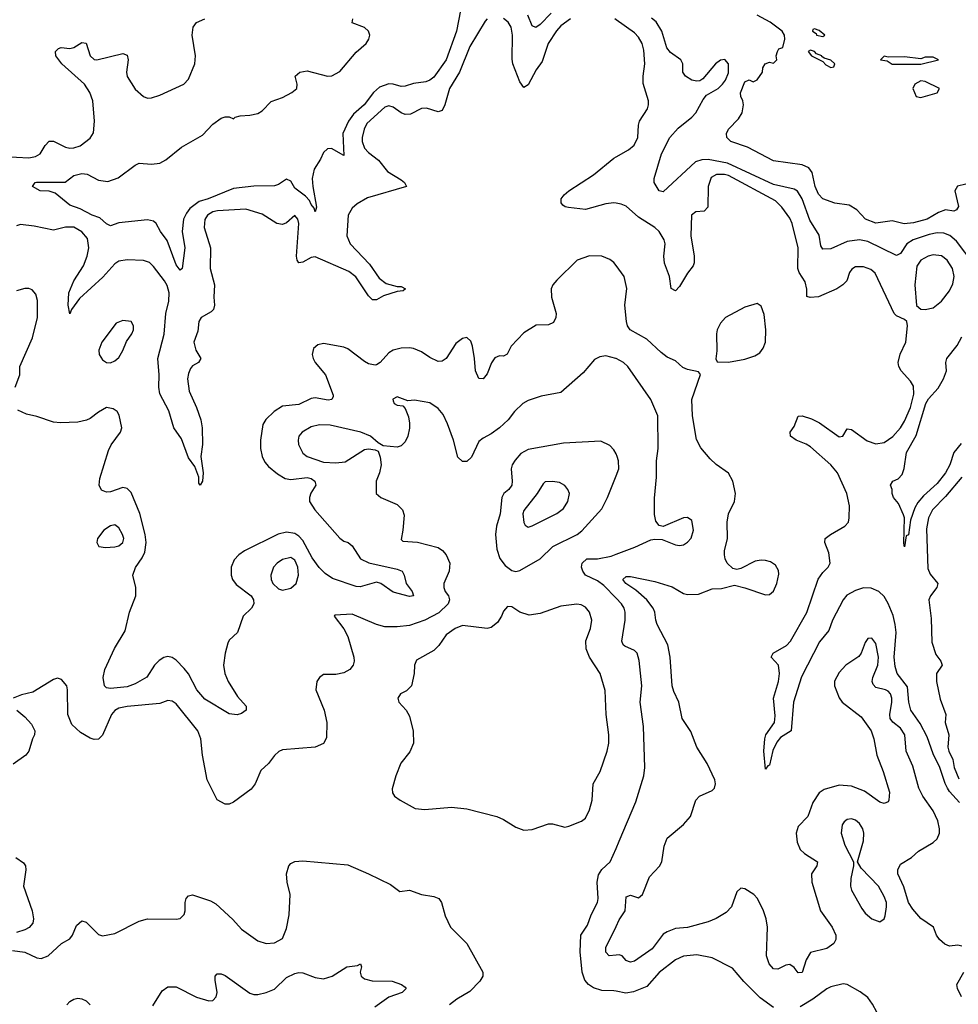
# Model space of a CAD drawing. Header units: inches. Extents: x 1384664 to 1536621, y 460766 to 646467.
# Tile 474 of 488: x 1467086 to 1471673, y 621413 to 626226. Entities that reach past the tile are written whole.
import ezdxf

# ---------------------------------------------------------------- set-up
doc = ezdxf.new("R2010")
doc.units = ezdxf.units.IN
doc.header["$MEASUREMENT"] = 0
doc.layers.add('B4662', color=7, linetype='Continuous')
doc.layers.add('B4672', color=7, linetype='Continuous')

msp = doc.modelspace()

# ---------------------------------------------------------------- linework, layer by layer
at = {"layer": 'B4662', "color": 5}
for points, elevation in [([(1469239.4, 626270), (1469220.8, 626170), (1469170.1, 626029.9), (1469110, 625945.7), (1469090, 625929.8), (1469070, 625921.7), (1469010, 625913.7), (1468970, 625900.7), (1468950, 625899.9), (1468911.2, 625911.2), (1468890, 625912.5), (1468844.3, 625895.7), (1468814.7, 625870), (1468768.5, 625810), (1468716.4, 625763.6), (1468692.9, 625730), (1468665.4, 625670), (1468670, 625562.7), (1468610, 625596.2), (1468590, 625594.4), (1468570, 625576.3), (1468556.1, 625543.9), (1468525, 625495), (1468515.1, 625450), (1468517.6, 625410), (1468535.8, 625310), (1468530, 625286), (1468524.5, 625304.5), (1468510, 625322.9), (1468502.4, 625342.4), (1468482.9, 625362.9), (1468430, 625402.3), (1468410, 625436.3), (1468390, 625446), (1468350, 625419.8), (1468330, 625413.3), (1468230, 625412.2), (1468130, 625400.3), (1468007.2, 625350), (1467963.4, 625336.6), (1467917.8, 625302.2), (1467900.2, 625279.8), (1467885.5, 625250), (1467880.1, 625190), (1467892.8, 625110), (1467879.3, 625010), (1467870, 625001.6), (1467850, 625027.8), (1467806.1, 625146.1), (1467774, 625190), (1467752.7, 625230), (1467740.2, 625240.2), (1467710, 625248.1), (1467570, 625232.7), (1467530, 625218.9), (1467510, 625227.8), (1467477.3, 625257.3), (1467439.7, 625270), (1467381.2, 625301.2), (1467330, 625318.7), (1467258.4, 625378.4), (1467230, 625387.1), (1467186, 625390), (1467148, 625410), (1467160.9, 625430), (1467167.7, 625432.3), (1467308.5, 625431.5), (1467350, 625464.4), (1467390, 625473.7), (1467414.8, 625470), (1467470, 625442), (1467515.6, 625435.6), (1467567.3, 625452.7), (1467650, 625514.8), (1467670, 625524), (1467730, 625519.3), (1467770, 625524.6), (1467799.3, 625540.7), (1467876.6, 625603.4), (1467978.6, 625661.4), (1468030, 625714.9), (1468070, 625743.8), (1468090, 625750.6), (1468110, 625750.8), (1468130, 625742), (1468138, 625750), (1468163.3, 625756.7), (1468210, 625758.7), (1468250, 625768), (1468270, 625781.1), (1468313.8, 625826.2), (1468370, 625846), (1468415.1, 625870), (1468439.7, 625890), (1468442, 625910), (1468431.3, 625950), (1468454.5, 625970), (1468490, 625975.3), (1468590, 625949.1), (1468611, 625951), (1468650, 625971.8), (1468730, 626067), (1468778.7, 626110), (1468791.2, 626130), (1468797, 626150), (1468790.4, 626170.4), (1468770, 626187.1), (1468709.6, 626210), (1468713.6, 626230)], 660), ([(1469682.5, 626257.5), (1469630, 626203), (1469608.2, 626188.2), (1469590, 626195.6), (1469568.1, 626248.1)], 660), ([(1467010, 625556.3), (1467130, 625550.8), (1467163.1, 625556.9), (1467186.2, 625570), (1467210, 625610.7), (1467230, 625632.4), (1467250, 625632), (1467310, 625602.3), (1467330, 625598), (1467350, 625599.3), (1467381.6, 625610), (1467430, 625646), (1467446.6, 625673.4), (1467451.4, 625730), (1467443.1, 625830), (1467428.2, 625870), (1467402.9, 625910), (1467291.1, 626010), (1467261.6, 626050), (1467260.9, 626070), (1467275.3, 626084.7), (1467288.7, 626090), (1467330, 626084.7), (1467350.6, 626089.4), (1467390, 626113.8), (1467410, 626110.3), (1467430.3, 626050), (1467450, 626031.5), (1467462, 626030), (1467590, 626060.9), (1467610, 626053), (1467615.8, 626030), (1467608.3, 625970), (1467610, 625948.4), (1467650, 625886), (1467690, 625850.3), (1467710, 625842.6), (1467730, 625844.2), (1467770, 625856.9), (1467887.3, 625910), (1467910, 625935.5), (1467941.8, 626010), (1467944.4, 626050), (1467929, 626151), (1467933.7, 626190), (1467950, 626212.9), (1467990.3, 626230.3)], 680), ([(1469370, 626230.8), (1469360.8, 626219.2), (1469284.7, 626095.3), (1469235.5, 625970), (1469186.6, 625890), (1469164, 625810), (1469150, 625782), (1469130, 625776.2), (1469073, 625793), (1469050, 625791.5), (1468995.6, 625764.4), (1468970, 625763), (1468950, 625770.5), (1468910, 625798), (1468890, 625804.9), (1468870, 625797.9), (1468782.2, 625717.8), (1468768.6, 625690), (1468759.3, 625650), (1468758.9, 625630), (1468770, 625597.6), (1468790, 625576.4), (1468839.7, 625539.7), (1468883.5, 625483.5), (1468950, 625443.6), (1468966.3, 625430), (1468976.4, 625410), (1468784.6, 625355.4), (1468734.2, 625325.8), (1468710, 625304.2), (1468690.2, 625270), (1468684, 625170), (1468700.4, 625130), (1468795.5, 625030), (1468842.1, 624962.1), (1468876.8, 624936.8), (1468930, 624921.1), (1468950, 624922), (1468971.4, 624910), (1468959.5, 624900.5), (1468930, 624897.2), (1468863.6, 624876.4), (1468830, 624857), (1468810, 624856.2), (1468790, 624876.5), (1468728.1, 624968.1), (1468694.5, 624994.5), (1468530, 625067), (1468510, 625064.1), (1468470, 625039.8), (1468450, 625036.9), (1468441.6, 625050), (1468438.3, 625070), (1468449.7, 625230), (1468444.7, 625250), (1468430, 625268.2), (1468390, 625232.4), (1468370, 625224.2), (1468342.9, 625230), (1468270, 625274.8), (1468190, 625299.8), (1468052.2, 625292.2), (1468030, 625286.5), (1468003.9, 625270), (1467990.1, 625249.9), (1467986.8, 625210), (1468017.9, 625110), (1468016.6, 625010), (1468037.8, 624930), (1468034.6, 624870), (1468037.7, 624830), (1468032, 624810), (1468021.9, 624798.1), (1467973.1, 624770), (1467960.2, 624750), (1467956.7, 624703.3), (1467936.6, 624650), (1467946.4, 624610), (1467970.2, 624570), (1467958.7, 624550), (1467930, 624534), (1467919.7, 624520.3), (1467910, 624497), (1467905.9, 624470), (1467914, 624410), (1467950.1, 624330), (1467970.8, 624270), (1467977.7, 624230), (1467978.9, 624150), (1467970.1, 624090), (1467982, 624010), (1467978.4, 623970), (1467968, 623950), (1467960.7, 623960.7), (1467960.7, 623990), (1467941.9, 624041.9), (1467910, 624083.9), (1467876.3, 624176.3), (1467839, 624230), (1467814.1, 624314.1), (1467770, 624396.3), (1467764.9, 624430), (1467767.6, 624490), (1467760.1, 624570), (1467791.7, 624688.3), (1467799.2, 624790), (1467813.8, 624850), (1467816.6, 624890), (1467806.5, 624926.5), (1467792.8, 624950), (1467739.4, 625019.4), (1467719.1, 625039.1), (1467690, 625049.2), (1467610, 625051.6), (1467570, 625045.3), (1467550, 625032.4), (1467492.6, 624967.4), (1467377.2, 624862.8), (1467339.1, 624810), (1467330, 624788), (1467322.4, 624830), (1467326.3, 624890), (1467349.6, 624950), (1467396.9, 625023.1), (1467415.8, 625070), (1467423.7, 625110), (1467416.3, 625156.3), (1467390, 625189), (1467350, 625211.8), (1467310, 625212.4), (1467250, 625197.8), (1467156.9, 625216.9), (1467090, 625225), (1467070, 625218.7)], 680), ([(1469777.5, 626230), (1469730, 626195.8), (1469708.2, 626171.8), (1469668.9, 626110), (1469638.5, 626021.5), (1469610, 625981), (1469570, 625907.8), (1469550, 625894.7), (1469530, 625922.6), (1469496.4, 626010), (1469492.7, 626032.7), (1469493.9, 626150), (1469487.3, 626190), (1469473.5, 626213.5), (1469450, 626231)], 680), ([(1470000, 626225.7), (1469994, 626230)], 680), ([(1470000, 625328.4), (1469990, 625329.8), (1469950, 625326.1), (1469850, 625297.5), (1469767.3, 625307.3), (1469750.9, 625310.9), (1469739.8, 625319.8), (1469731.3, 625330), (1469732.1, 625350), (1469745.8, 625370), (1469769.8, 625390), (1469890, 625466.7), (1469990, 625549.5), (1470000, 625555.2)], 680), ([(1470000, 625024.9), (1469990, 625038.8), (1469970, 625054.2), (1469930, 625070.6), (1469870, 625071.2), (1469810, 625050.5), (1469710, 624951.8), (1469691.1, 624930), (1469683.7, 624910), (1469685, 624870), (1469707.1, 624790), (1469705.3, 624770), (1469695, 624745), (1469670, 624734), (1469610, 624732.1), (1469550, 624694.8), (1469487.2, 624630), (1469468.6, 624591.4), (1469450, 624580.7), (1469430, 624582.4), (1469407.7, 624572.3), (1469391, 624549), (1469370, 624494.5), (1469350, 624469.6), (1469330, 624472.7), (1469312.6, 624510), (1469309, 624570), (1469297.7, 624630), (1469290, 624655.1), (1469270, 624672.8), (1469250, 624667.8), (1469216.7, 624643.3), (1469170, 624569.7), (1469150, 624556.4), (1469130, 624554.5), (1469090, 624574.8), (1469050, 624602.9), (1469010, 624618.9), (1468990, 624621.1), (1468950, 624619.8), (1468910, 624609.8), (1468890, 624597.1), (1468847.6, 624550), (1468830, 624538.1), (1468822.2, 624537.8), (1468790, 624544), (1468770, 624554.6), (1468690, 624616.5), (1468670, 624624.6), (1468570, 624643.5), (1468543.4, 624636.6), (1468522.2, 624617.8), (1468515.6, 624590), (1468519.6, 624570), (1468530.3, 624550), (1468579.7, 624490), (1468618, 624390), (1468616.9, 624383.1), (1468610.6, 624370), (1468593.4, 624366.6), (1468530, 624377), (1468510, 624374.4), (1468450, 624345.5), (1468370, 624336.2), (1468329.5, 624310.5), (1468288.2, 624271.8), (1468273.7, 624246.4), (1468263.2, 624170), (1468263, 624130), (1468270.2, 624090), (1468283.1, 624063.1), (1468301.2, 624041.2), (1468345.5, 624005.5), (1468382.9, 623982.9), (1468410, 623977.6), (1468490, 623987.8), (1468510, 623982.3), (1468528.1, 623970), (1468532.4, 623950), (1468508.1, 623911.9), (1468501.2, 623890), (1468502.5, 623870), (1468528.3, 623830), (1468650, 623691), (1468670, 623677.2), (1468690.4, 623670), (1468710, 623653.7), (1468751.4, 623590), (1468791.4, 623571.4), (1468930, 623540.1), (1468954.9, 623530), (1468964.7, 623510), (1468973.7, 623470), (1469003.6, 623430), (1469010.3, 623410), (1468990, 623405.5), (1468910, 623427.4), (1468850, 623469.2), (1468830, 623476.2), (1468750, 623452.7), (1468730, 623454.8), (1468613.7, 623493.7), (1468578.3, 623518.3), (1468548.3, 623548.3), (1468515.4, 623595.4), (1468470, 623679.7), (1468450, 623701.3), (1468430, 623713.6), (1468390, 623720.2), (1468348.3, 623711.7), (1468184.9, 623630), (1468156.9, 623610), (1468134.1, 623585.9), (1468119.6, 623550), (1468118.3, 623510), (1468124.9, 623490), (1468144.2, 623464.2), (1468216.5, 623410), (1468228.9, 623390), (1468230.3, 623370), (1468218, 623350), (1468178.4, 623310), (1468150.5, 623230), (1468110, 623192.3), (1468102.4, 623177.6), (1468090, 623129), (1468081.8, 623070), (1468087.7, 623030), (1468105, 622990), (1468150, 622917.3), (1468192.3, 622870), (1468193.1, 622850), (1468170, 622834.2), (1468148.4, 622828.4), (1468110, 622833), (1467990, 622903.7), (1467950.6, 622950), (1467910, 623028), (1467890, 623053.9), (1467850, 623094.9), (1467830, 623107.8), (1467810, 623113), (1467790, 623107.9), (1467766.5, 623093.5), (1467744.3, 623070), (1467707.5, 623012.5), (1467650, 622978.9), (1467610, 622965.4), (1467530, 622956.5), (1467510, 622959.7), (1467499.7, 622970), (1467492.9, 623010), (1467502, 623050), (1467548.5, 623151.5), (1467601.4, 623238.6), (1467622.7, 623330), (1467653.2, 623410), (1467653, 623450), (1467639.1, 623510), (1467651.9, 623548.1), (1467684.3, 623595.7), (1467696.3, 623623.7), (1467703.3, 623670), (1467698.3, 623710), (1467672, 623812), (1467630, 623915.1), (1467610, 623934.5), (1467590, 623939.1), (1467530, 623918.7), (1467510, 623916.8), (1467486, 623926), (1467473.9, 623950), (1467476.6, 623983.4), (1467519.7, 624120.3), (1467532.9, 624147.1), (1467578.9, 624210), (1467585.4, 624230), (1467572.4, 624292.4), (1467561.2, 624310), (1467542.9, 624322.9), (1467510, 624329.5), (1467470, 624307.3), (1467430, 624275.6), (1467411.7, 624268.3), (1467370, 624258.9), (1467284.8, 624255.2), (1467250, 624257.7), (1467170, 624286), (1467118, 624298), (1467076.6, 624316.6)], 720), ([(1467063.5, 624430), (1467086.3, 624490), (1467085.8, 624530), (1467147.5, 624670), (1467172.2, 624770), (1467173.3, 624853.3), (1467164.1, 624884.1), (1467146, 624906), (1467130, 624912.3), (1467110, 624912.2), (1467070, 624899.9)], 720), ([(1470000, 624569.8), (1469999.7, 624570), (1469950, 624582.9), (1469921.4, 624578.6), (1469894.5, 624565.5), (1469839.6, 624500.4), (1469730, 624403), (1469634.4, 624385.6), (1469570, 624364), (1469543.8, 624350), (1469503, 624310), (1469473, 624270), (1469430.4, 624230), (1469390, 624200.7), (1469350, 624180.5), (1469330, 624163.5), (1469293.2, 624086.8), (1469270, 624066.6), (1469250, 624066.6), (1469227.2, 624087.2), (1469205.6, 624170), (1469176.8, 624250), (1469155.3, 624295.3), (1469130, 624325.1), (1469090, 624352.8), (1469014.4, 624365.6), (1468982, 624362), (1468930, 624382.7), (1468908.6, 624371.4), (1468910, 624362), (1468916, 624350), (1468930, 624342), (1468958, 624338), (1468970, 624326), (1468985.3, 624285.3), (1468990, 624254), (1468990.3, 624229.8), (1468982, 624190), (1468970, 624162.7), (1468950, 624142.9), (1468930, 624136.2), (1468862.7, 624142.7), (1468837.5, 624157.5), (1468799.3, 624190), (1468752.7, 624210), (1468603.2, 624243.2), (1468550, 624244.7), (1468510, 624235.8), (1468466, 624210), (1468450.3, 624190), (1468445.8, 624170), (1468447.9, 624150), (1468470, 624107.4), (1468490.4, 624090), (1468570, 624062.1), (1468630, 624059.1), (1468675.8, 624064.2), (1468770, 624125.5), (1468790, 624128), (1468823.5, 624123.5), (1468836.8, 624116.8), (1468848, 624088), (1468852.4, 624050), (1468844.4, 624010), (1468828.4, 623970), (1468827.7, 623910), (1468850.4, 623890.4), (1468930, 623856.3), (1468956, 623830), (1468964, 623804), (1468958.7, 623730), (1468950, 623684.7), (1468957.3, 623677.3), (1469030, 623672.2), (1469130, 623645), (1469151.6, 623631.6), (1469170, 623610.3), (1469187.6, 623570), (1469184.5, 623530), (1469158.2, 623470), (1469157.8, 623450), (1469165.4, 623430), (1469181, 623410), (1469186.3, 623390), (1469179.4, 623370), (1469133.2, 623326.8), (1469066.3, 623290), (1468990, 623263.8), (1468930, 623257.6), (1468870, 623258.6), (1468828.9, 623268.9), (1468710, 623319.7), (1468625.8, 623314.2), (1468622.8, 623310), (1468670, 623248.2), (1468690, 623210.5), (1468719, 623110), (1468720.3, 623090), (1468714.9, 623070), (1468699.5, 623050), (1468670, 623032.3), (1468630, 623025.1), (1468570, 623024.5), (1468550.3, 623009.7), (1468538, 622990), (1468532.4, 622950), (1468573.8, 622850), (1468587.2, 622790), (1468585.4, 622714.6), (1468570, 622686.9), (1468530, 622669.8), (1468370, 622656.9), (1468351.4, 622648.6), (1468330.2, 622629.8), (1468301.6, 622590), (1468264.6, 622555.4), (1468236.1, 622490), (1468216.1, 622463.9), (1468130, 622400.5), (1468110, 622391.5), (1468090, 622391.5), (1468050, 622412.7), (1468002, 622510), (1467979.7, 622630), (1467970.7, 622710), (1467956.1, 622750), (1467850, 622882.3), (1467830, 622894.8), (1467810, 622897.2), (1467770, 622883.5), (1467610, 622868.4), (1467570, 622860.2), (1467550, 622849), (1467533.6, 622830), (1467490, 622728), (1467470, 622708.2), (1467450, 622707.1), (1467430, 622713.5), (1467382, 622742), (1467341, 622781), (1467320.8, 622830), (1467319.8, 622950), (1467315.6, 622970), (1467290, 623000.7), (1467270, 623006.6), (1467250, 623001.2), (1467150, 622939.3), (1467094.4, 622925.6), (1467054, 622910)], 740), ([(1470000, 624103), (1469990, 624123.5), (1469970, 624144), (1469925.6, 624165.6), (1469743.5, 624156.5), (1469570, 624125), (1469534.7, 624105.3), (1469506.8, 624073.2), (1469492.7, 624050), (1469487, 624030), (1469493, 623970), (1469490.2, 623950), (1469475.3, 623930), (1469450.9, 623909.1), (1469441.2, 623890), (1469433.2, 623810), (1469415.9, 623750), (1469410.1, 623709.9), (1469418, 623638), (1469432.2, 623592.2), (1469457.8, 623557.8), (1469490, 623534), (1469510, 623528), (1469530, 623533.1), (1469629.7, 623590), (1469691.5, 623650), (1469810.8, 623709.2), (1469832.9, 623727.1), (1469930, 623835.3), (1469957.6, 623890), (1470000, 623996.3)], 760), ([(1470000, 623397.7), (1469940.8, 623460.8), (1469910, 623482.3), (1469851.1, 623510), (1469837.6, 623530), (1469831.9, 623550), (1469835, 623570), (1469858, 623590), (1469910, 623590.9), (1469976.1, 623603.9), (1470000, 623612.8)], 740), ([(1467071.1, 622851.1), (1467110, 622818), (1467142.5, 622782.5), (1467158.8, 622750), (1467157.3, 622730), (1467147.3, 622710), (1467130.5, 622650), (1467115.5, 622630), (1467054.1, 622585.9)], 740), ([(1470000, 621476.7), (1469990, 621478.6), (1469930, 621479.9), (1469890, 621493.6), (1469865.9, 621510), (1469847.5, 621530), (1469833.7, 621570), (1469824.7, 621670), (1469828.7, 621750), (1469860.7, 621799.3), (1469878.8, 621850), (1469909, 621910), (1469912.5, 621930), (1469907.7, 622010), (1469915, 622045), (1469930, 622071.7), (1469970.7, 622109.3), (1470000, 622174.9)], 740), ([(1467050, 621675.5), (1467110, 621668.4), (1467170, 621640.5), (1467190, 621637.1), (1467225.2, 621650), (1467289.6, 621710.4), (1467330, 621733), (1467343.6, 621750), (1467362.4, 621797.6), (1467390, 621821), (1467410, 621814.8), (1467470, 621754.4), (1467490, 621747.2), (1467550, 621759.6), (1467670, 621818.9), (1467709.7, 621830.3), (1467850, 621828.9), (1467870, 621832.4), (1467890, 621851), (1467894.7, 621870), (1467894, 621910), (1467899.6, 621930), (1467910, 621943), (1467930, 621948.7), (1468018.7, 621918.7), (1468043.8, 621903.8), (1468127.8, 621827.8), (1468170, 621780.4), (1468250, 621722.4), (1468290, 621710.3), (1468330, 621713.4), (1468370, 621734.9), (1468390, 621784), (1468402.7, 621850), (1468408.1, 621950), (1468392.7, 622010), (1468389.9, 622050), (1468400.7, 622090), (1468410, 622100.7), (1468430, 622110.9), (1468470, 622114), (1468690, 622095), (1468791, 622051), (1468897.6, 621997.6), (1468943.8, 621963.8), (1468990, 621970.4), (1469049, 621949), (1469110, 621939.5), (1469133.4, 621930), (1469146.4, 621910), (1469164.9, 621844.9), (1469190.4, 621790), (1469270.2, 621710.2), (1469348.5, 621570), (1469348.4, 621550), (1469333.9, 621526.1), (1469285.2, 621474.8), (1469222.1, 621437.9), (1469186.3, 621410)], 740), ([(1467066, 622130), (1467103.8, 622103.8), (1467113.4, 622090), (1467114.9, 622070), (1467103.8, 621990), (1467146, 621870), (1467153.4, 621830), (1467150.4, 621809.6), (1467132.2, 621787.8), (1467110, 621776.2), (1467070, 621764.5)], 740), ([(1470000, 621653.4), (1469965.6, 621650), (1469950, 621667.3), (1469950.6, 621690), (1470000, 621793.3)], 720), ([(1467735.5, 621404.5), (1467781.8, 621478.2), (1467810, 621497.4), (1467850, 621497.7), (1467950, 621447.1), (1468009.7, 621430.3), (1468030, 621431.7), (1468045.1, 621450), (1468050.5, 621470), (1468040.8, 621530), (1468041.3, 621550), (1468050, 621561.6), (1468070, 621561.1), (1468090, 621552.8), (1468210, 621466.4), (1468230, 621460.2), (1468250, 621460.6), (1468290, 621470.2), (1468330, 621487.1), (1468390, 621543.7), (1468430, 621562.6), (1468450, 621568), (1468470, 621566.8), (1468530, 621544.6), (1468570, 621536.6), (1468613.1, 621550), (1468684.6, 621595.4), (1468736.8, 621603.2), (1468750.4, 621610.4), (1468756.4, 621596.4), (1468750.3, 621570), (1468754.6, 621550), (1468770, 621536.5), (1468807.4, 621527.4), (1468905.3, 621525.3), (1468950.8, 621510), (1468970, 621496.3), (1468974.4, 621490), (1468954.8, 621470), (1468890, 621447.8), (1468821.4, 621398.6)], 720), ([(1467315.1, 621410), (1467330, 621427.2), (1467350, 621438.5), (1467370, 621442.4), (1467390, 621440.2), (1467410, 621430.2), (1467430, 621410.2)], 720)]:
    msp.add_lwpolyline(points, dxfattribs=dict(at, elevation=elevation))
for points, elevation in [([(1467590, 624756), (1467557.2, 624742.8), (1467487.2, 624650), (1467472.2, 624610), (1467474, 624590), (1467490, 624563.7), (1467510, 624550.3), (1467530, 624548.8), (1467550, 624557.7), (1467570, 624575.3), (1467590, 624608.7), (1467607.1, 624652.9), (1467633.3, 624690), (1467641.5, 624710), (1467641.2, 624730), (1467630, 624750.9)], 720), ([(1469690, 623968.1), (1469653.7, 623966.3), (1469643.1, 623956.9), (1469614.4, 623910), (1469550, 623827), (1469545, 623810), (1469548.7, 623768.7), (1469555.5, 623755.5), (1469570, 623744.9), (1469590, 623751.2), (1469710, 623812.7), (1469743.7, 623836.3), (1469763.7, 623870), (1469771.8, 623910), (1469764.7, 623930), (1469749.1, 623949.1), (1469723.6, 623963.6)], 780), ([(1467550, 623756), (1467530, 623751.8), (1467496.5, 623730), (1467465.7, 623690), (1467462.4, 623670), (1467472, 623650), (1467505.3, 623645.3), (1467550, 623648.9), (1467570, 623653.4), (1467589.6, 623670), (1467594, 623690), (1467588.5, 623710), (1467570, 623741.6)], 740), ([(1468410, 623596.4), (1468370, 623587.2), (1468343.9, 623570), (1468326.7, 623550), (1468313.2, 623510), (1468314.4, 623490), (1468322, 623470), (1468350, 623443.2), (1468370, 623437.1), (1468410, 623446.3), (1468437.1, 623470), (1468448.4, 623510), (1468444.7, 623550), (1468437.3, 623570), (1468430, 623584)], 740), ([(1469808.2, 623368.2), (1469730, 623358.7), (1469630, 623323.1), (1469574.8, 623314.8), (1469530, 623329), (1469490, 623355.3), (1469470, 623358), (1469450, 623335.3), (1469440.5, 623310), (1469420.5, 623279.5), (1469390, 623254.7), (1469369.7, 623249.7), (1469250, 623264), (1469213.4, 623250), (1469170, 623218.7), (1469133.7, 623166.3), (1469110, 623142), (1469025.1, 623094.9), (1469015.3, 623070), (1469012.8, 623030), (1469000.3, 622970), (1468975.4, 622944.6), (1468946.8, 622930), (1468934, 622910), (1468938.8, 622890), (1468974, 622850), (1468990, 622822), (1469007.9, 622747.9), (1469010.7, 622690), (1468992.5, 622647.5), (1468948.5, 622591.5), (1468923, 622530), (1468906.4, 622466.4), (1468906.8, 622446.8), (1468918, 622430), (1468944.7, 622410), (1469018, 622370), (1469064.8, 622364.8), (1469195.8, 622375.8), (1469270, 622368), (1469418, 622330), (1469450, 622315.5), (1469510, 622278), (1469550, 622264), (1469590, 622266.8), (1469670, 622294.8), (1469690, 622294.8), (1469750, 622279.1), (1469770, 622283), (1469831.3, 622308.7), (1469850, 622322.8), (1469870, 622362.8), (1469884, 622410), (1469888.6, 622490), (1469922.7, 622550), (1469957.1, 622650), (1469964.2, 622690), (1469965, 622730), (1469951.4, 622830), (1469946.3, 622946.3), (1469921.7, 623030), (1469870, 623109.7), (1469854.2, 623150), (1469851.8, 623190), (1469875, 623250), (1469880.9, 623290), (1469869.7, 623330), (1469850, 623353.6), (1469830, 623365.1)], 760)]:
    msp.add_lwpolyline(points, close=True, dxfattribs=dict(at, elevation=elevation))
at = {"layer": 'B4672', "color": 5}
for points, elevation in [([(1471710, 625421.2), (1471668.3, 625411.7), (1471656, 625390), (1471673.4, 625313.4), (1471663.4, 625296.6), (1471650.2, 625289.8), (1471610, 625295.8), (1471576.4, 625283.6), (1471520.3, 625250), (1471453.2, 625233.2), (1471408.6, 625228.6), (1471350, 625242.7), (1471270, 625230.8), (1471218.9, 625250), (1471176.9, 625296.9), (1471139.8, 625319.8), (1471069.7, 625329.7), (1471010, 625349.6), (1470990, 625373.6), (1470972.9, 625410), (1470958.1, 625478.1), (1470942.4, 625502.4), (1470910, 625516.4), (1470770, 625536.3), (1470642.6, 625602.6), (1470560.7, 625630), (1470542, 625650), (1470540.5, 625670), (1470549.7, 625690), (1470599.3, 625740.7), (1470616, 625770), (1470622.7, 625810), (1470619.3, 625830), (1470609.7, 625849.7), (1470608.2, 625868.2), (1470630, 625922.8), (1470650, 625931.3), (1470670, 625922), (1470690, 625931.3), (1470715.3, 625970), (1470718, 625990), (1470728, 626010), (1470750, 626018), (1470770, 626014), (1470786, 626030), (1470782, 626050), (1470788.9, 626071.1), (1470796.4, 626083.6), (1470815.3, 626090), (1470825.2, 626130), (1470823.6, 626150), (1470812.2, 626170), (1470753.2, 626213.2), (1470690, 626248.7)], 640), ([(1470000, 625555.2), (1470061, 625590), (1470087.8, 625612.2), (1470106, 625650), (1470109, 625710), (1470114.8, 625730), (1470153.3, 625790), (1470159.4, 625810), (1470158, 625830), (1470133.3, 625913.3), (1470132.8, 625950), (1470140.9, 626010), (1470136.2, 626076.2), (1470127.2, 626110), (1470110, 626140.7), (1470090, 626161.6), (1470000, 626225.7)], 680), ([(1471750, 625029.7), (1471664, 625144), (1471631.3, 625171.3), (1471602.8, 625182.8), (1471570, 625184.1), (1471530, 625175.7), (1471452.2, 625150), (1471421.9, 625130), (1471390, 625082.3), (1471370, 625072.7), (1471230, 625140.8), (1471190, 625149.9), (1471130, 625141.1), (1471050, 625105.5), (1471010, 625103.5), (1471000.6, 625120.6), (1470992.5, 625172.5), (1470946.4, 625246.4), (1470909, 625350), (1470887, 625387), (1470870, 625397.4), (1470770, 625420.8), (1470544, 625524), (1470450, 625543), (1470419.2, 625540.8), (1470388.6, 625531.4), (1470230, 625384.5), (1470210, 625389.6), (1470185.6, 625430), (1470187, 625450), (1470222.2, 625570), (1470263.7, 625650), (1470303.6, 625696.4), (1470370, 625749), (1470389.9, 625770), (1470425, 625835), (1470442.9, 625857.1), (1470498.5, 625890), (1470520.7, 625910), (1470534.9, 625930), (1470550, 625965.5), (1470549.8, 626009.8), (1470531.7, 626031.7), (1470510, 626027.4), (1470486.2, 626010), (1470424, 625936), (1470410, 625927.7), (1470394.3, 625925.7), (1470369.7, 625930), (1470339.7, 625950), (1470326, 625970), (1470326.4, 626010), (1470316.8, 626030), (1470265.7, 626065.7), (1470247.7, 626087.7), (1470223.7, 626170), (1470196, 626216), (1470173.5, 626233.5)], 660), ([(1471678.8, 622398.8), (1471630, 622452.4), (1471619.6, 622470), (1471608.1, 622491.9), (1471581.9, 622570), (1471550, 622636.8), (1471520.5, 622720.5), (1471486.1, 622786.1), (1471440.6, 622850), (1471431.4, 622890), (1471424.2, 622964.2), (1471373.8, 623030), (1471363.4, 623063.4), (1471359.3, 623110), (1471368.4, 623230), (1471364.4, 623270), (1471353.6, 623313.6), (1471330, 623371.6), (1471310, 623405.6), (1471284.7, 623430), (1471247.5, 623447.5), (1471210, 623449.3), (1471170, 623435.4), (1471127.9, 623412.1), (1471109.8, 623390.2), (1471058.3, 623290), (1471039.2, 623240.8), (1470995, 623185), (1470906.2, 623013.8), (1470867.3, 622890), (1470855.2, 622750), (1470803.6, 622716.4), (1470785.4, 622694.6), (1470766.9, 622653.1), (1470750, 622581.6), (1470741.7, 622578.3), (1470730, 622562.7), (1470722.1, 622650), (1470727.3, 622710), (1470732.5, 622730), (1470774, 622790), (1470777.5, 622822.5), (1470769.9, 622909.9), (1470793.9, 622990), (1470798.7, 623030), (1470794.7, 623070), (1470758.7, 623110), (1470767.1, 623130), (1470833.2, 623166.8), (1470852.5, 623187.5), (1470931.8, 623328.2), (1470988.3, 623491.7), (1471010, 623523.8), (1471036.1, 623550), (1471046.3, 623570), (1471040.5, 623620.5), (1471020.4, 623670), (1471022.4, 623690), (1471047.6, 623710), (1471118, 623750), (1471136, 623770), (1471139.5, 623790), (1471141, 623850), (1471128.7, 623910), (1471081.6, 624010), (1471049.9, 624050), (1470950, 624138.5), (1470930, 624151.4), (1470881.1, 624170), (1470853.3, 624190), (1470850.8, 624210), (1470870, 624236.5), (1470890, 624287.2), (1470910, 624289.4), (1470955.3, 624275.3), (1470994.5, 624254.5), (1471090, 624186.4), (1471109.2, 624190.8), (1471130, 624226), (1471150, 624223), (1471227.3, 624167.3), (1471270, 624152.4), (1471310, 624159.8), (1471352.2, 624187.8), (1471390, 624230.2), (1471410, 624262.6), (1471438.7, 624330), (1471454.7, 624394.7), (1471453.8, 624433.8), (1471438.6, 624458.6), (1471393.5, 624510), (1471382.3, 624530), (1471378.2, 624550), (1471389.2, 624590.8), (1471415.6, 624650), (1471424, 624730), (1471421.6, 624750), (1471410, 624760.5), (1471370, 624778.5), (1471359.8, 624790), (1471266.8, 624986.8), (1471245, 625005), (1471210, 625018), (1471170, 625017.3), (1471152.9, 625007.1), (1471140.7, 624990), (1471127.3, 624950), (1471109.2, 624930), (1471079.1, 624910), (1470990, 624871.3), (1470948.4, 624868.4), (1470932.1, 624872.1), (1470931.9, 624908.1), (1470924.2, 624944.2), (1470895.4, 624990), (1470887.9, 625010), (1470890.3, 625110.3), (1470861.2, 625230), (1470850, 625256.1), (1470810.6, 625310), (1470779.9, 625339.9), (1470550, 625464.2), (1470530, 625469.5), (1470491.1, 625468.9), (1470465.7, 625454.3), (1470450.1, 625410), (1470448, 625310), (1470430.9, 625289.1), (1470390, 625287.2), (1470369.5, 625270.5), (1470366.1, 625170), (1470382.5, 625070), (1470382.6, 625037.4), (1470377.4, 625022.6), (1470350, 624987.1), (1470310, 624921.3), (1470290, 624900.5), (1470270, 624912), (1470261.3, 624970), (1470236.4, 625036.4), (1470233.7, 625070), (1470240.8, 625130), (1470235.6, 625150), (1470210.4, 625190), (1470190, 625209.9), (1470110, 625261), (1470050, 625313.8), (1470024.9, 625324.9), (1470000, 625328.4)], 680), ([(1470000, 621793.3), (1470015.1, 621824.9), (1470043.9, 621870), (1470050, 621938.7), (1470070, 621946.3), (1470110, 621933.8), (1470129.8, 621950), (1470163.3, 622036.7), (1470211.7, 622088.3), (1470223.2, 622110), (1470234.7, 622185.3), (1470250, 622224.9), (1470330, 622291.7), (1470364, 622330), (1470389.7, 622410), (1470407.3, 622430), (1470470, 622457.1), (1470481.6, 622470), (1470486, 622490), (1470483, 622510), (1470444.7, 622590), (1470394.2, 622670), (1470365.8, 622745.8), (1470323, 622810), (1470306.2, 622890), (1470282.1, 622942.1), (1470274.9, 622970), (1470264.9, 623110), (1470252.7, 623170), (1470201.7, 623270), (1470194.5, 623290), (1470190.4, 623330), (1470182.2, 623350), (1470150.5, 623390.5), (1470096.8, 623436.8), (1470047.6, 623470), (1470032.9, 623490), (1470050, 623503.5), (1470070, 623503.2), (1470190, 623479.4), (1470273.5, 623453.5), (1470330, 623420.9), (1470350, 623415.7), (1470402.3, 623417.7), (1470470, 623443.1), (1470514.7, 623445.2), (1470578.9, 623461.1), (1470630, 623449.2), (1470730, 623414.4), (1470750, 623416.5), (1470770, 623433.1), (1470785.7, 623470), (1470795.2, 623515.2), (1470793.8, 623533.8), (1470778.8, 623558.8), (1470754.9, 623574.9), (1470730, 623582.3), (1470710, 623584.3), (1470680.5, 623579.5), (1470610, 623542.6), (1470590, 623538), (1470570, 623542.9), (1470543.6, 623570), (1470533.3, 623590), (1470529.7, 623610.3), (1470529.8, 623630.2), (1470544, 623690), (1470542.3, 623770), (1470549.8, 623810), (1470578.8, 623870), (1470583.1, 623910), (1470570.6, 623970), (1470550, 624009.7), (1470490, 624050.8), (1470459.9, 624079.9), (1470413.7, 624133.7), (1470393.6, 624173.6), (1470372.9, 624290), (1470370.5, 624370), (1470412.1, 624492.1), (1470403.7, 624503.7), (1470350, 624515.3), (1470325.9, 624525.9), (1470290, 624558.3), (1470250, 624576.5), (1470219.8, 624599.8), (1470150, 624664.8), (1470069.8, 624710), (1470055.8, 624730), (1470051.2, 624750), (1470043.7, 624830), (1470052.6, 624912.6), (1470039.5, 624970), (1470000, 625024.9)], 720), ([(1471686.4, 624153.6), (1471650.2, 624109.8), (1471631.6, 624050), (1471610.8, 624010), (1471570, 623958.9), (1471502.2, 623897.8), (1471474.7, 623865.3), (1471460.6, 623839.4), (1471439.8, 623780.2), (1471430, 623708), (1471418, 623702), (1471410, 623649.2), (1471406.6, 623666.6), (1471409.2, 623790), (1471405.6, 623805.6), (1471380.9, 623860.9), (1471355.3, 623890), (1471348.7, 623910), (1471349, 623930), (1471341.2, 623950), (1471352.7, 623970), (1471378, 623982), (1471397.8, 624002.2), (1471407.8, 624032.2), (1471418.9, 624110), (1471466.9, 624193.1), (1471514.5, 624350), (1471526.8, 624373.2), (1471575.1, 624424.9), (1471600.2, 624470), (1471614.8, 624510), (1471612.4, 624550), (1471617.4, 624570), (1471667, 624633), (1471690, 624675.8)], 660), ([(1470000, 623612.8), (1470092.6, 623647.4), (1470170, 623682.6), (1470190, 623687), (1470224.9, 623684.9), (1470290, 623658), (1470310, 623654.9), (1470330, 623659.3), (1470350, 623672.2), (1470367.9, 623692.1), (1470378.8, 623730), (1470370, 623777.2), (1470350, 623792), (1470330, 623791.6), (1470230, 623748.7), (1470210, 623754), (1470194.2, 623774.2), (1470187.9, 623807.9), (1470187.5, 623887.5), (1470198.2, 623990), (1470198.2, 624070), (1470205.3, 624130), (1470203.5, 624290), (1470169.7, 624370), (1470057.2, 624530), (1470036.9, 624550), (1470000, 624569.8)], 740), ([(1470000, 623996.3), (1470013.5, 624030), (1470012.3, 624070), (1470006.3, 624090), (1470000, 624103)], 760), ([(1471690, 623989.9), (1471610, 623895.3), (1471547.2, 623830), (1471527.7, 623790), (1471517.7, 623737.7), (1471523.4, 623543.4), (1471535.3, 623515.3), (1471572.9, 623470), (1471567.2, 623450), (1471536.3, 623410), (1471529.3, 623390), (1471539.5, 623299.5), (1471543.3, 623183.4), (1471563.3, 623123.3), (1471586.7, 623090), (1471593.6, 623070), (1471566.7, 623030), (1471566.3, 622990), (1471584.8, 622904.8), (1471612, 622830), (1471609.3, 622790), (1471626.1, 622730), (1471621.9, 622670), (1471626.4, 622650), (1471645.4, 622610), (1471652.5, 622570), (1471675, 622515)], 680), ([(1470000, 622174.9), (1470015.6, 622210), (1470096.8, 622403.2), (1470135.1, 622530), (1470140.5, 622570), (1470133.5, 622770), (1470117.3, 622890), (1470126.6, 622970), (1470113.4, 623093.4), (1470103.5, 623130), (1470090, 623142), (1470043.3, 623163.3), (1470035.3, 623170), (1470028, 623188), (1470044.9, 623290), (1470045.4, 623330), (1470039.1, 623350), (1470026, 623370), (1470000, 623397.7)], 740), ([(1471690, 621697.4), (1471670, 621701.1), (1471630, 621697.3), (1471607.3, 621707.3), (1471580.3, 621730), (1471566, 621750), (1471552, 621790), (1471490, 621831.6), (1471450, 621877.2), (1471429.9, 621909.9), (1471407, 621987), (1471377.8, 622050), (1471376.5, 622070), (1471390, 622097.7), (1471444.2, 622130), (1471478.5, 622161.5), (1471550, 622204.2), (1471570, 622221.3), (1471580.9, 622250), (1471581.2, 622270), (1471572, 622310), (1471550, 622358.4), (1471498.8, 622430), (1471480.2, 622470), (1471450, 622577.4), (1471418.4, 622650), (1471411.9, 622730), (1471390, 622761.9), (1471352.1, 622792.1), (1471339.9, 622810), (1471337.6, 622830), (1471347.8, 622890), (1471347.7, 622910), (1471341.2, 622930), (1471330, 622943.2), (1471316.1, 622950), (1471270, 622961.3), (1471256.7, 622976.7), (1471252.5, 622990), (1471254.2, 623010), (1471278.7, 623070), (1471282.3, 623110), (1471270, 623175.8), (1471250, 623203.1), (1471230, 623201.7), (1471217.9, 623182.1), (1471198.4, 623130), (1471186.5, 623113.5), (1471122.5, 623070), (1471090, 623034.6), (1471068, 622992), (1471067.4, 622970), (1471090, 622910.3), (1471105.2, 622890), (1471198.3, 622818.2), (1471247.4, 622750), (1471260.3, 622710), (1471275.3, 622630), (1471305.4, 622550), (1471335.8, 622450), (1471334, 622410), (1471330, 622402.7), (1471310, 622394), (1471290, 622401.3), (1471215, 622455), (1471150, 622479.7), (1471090, 622483.2), (1471016.7, 622463.3), (1470993.3, 622446.7), (1470961.5, 622398.5), (1470937.7, 622330), (1470890, 622282), (1470879.8, 622250), (1470884.7, 622204.7), (1470899.4, 622170), (1470920.6, 622150), (1470984.4, 622110), (1470981.4, 622090), (1470955.4, 622050), (1470956.4, 622010), (1470999.2, 621870), (1471055.5, 621790), (1471074.3, 621750), (1471074.6, 621730), (1471064.9, 621710), (1471030, 621686.1), (1470950, 621666.3), (1470929.2, 621630.8), (1470910, 621568.9), (1470890, 621567.4), (1470870, 621592.4), (1470850, 621607.1), (1470830, 621604.4), (1470790, 621584.2), (1470770, 621586.4), (1470748, 621610), (1470735.9, 621650), (1470740.2, 621790), (1470733.7, 621830), (1470719.9, 621870), (1470691, 621930), (1470673.6, 621950), (1470630, 621977.2), (1470610, 621980.5), (1470590, 621962.4), (1470563.8, 621890), (1470538.2, 621861.8), (1470490, 621832.9), (1470450, 621816.3), (1470350, 621787.6), (1470290, 621782.9), (1470250, 621767.8), (1470230, 621755.3), (1470176.2, 621683.8), (1470090, 621624.2), (1470070, 621618.5), (1470061.3, 621621.3), (1470050, 621626.4), (1470030, 621649.7), (1470014.9, 621654.9), (1470000, 621653.4)], 720), ([(1470770, 621396.6), (1470705, 621445), (1470624.7, 621524.7), (1470568.9, 621588.9), (1470470, 621640.4), (1470394.9, 621654.9), (1470330, 621648.3), (1470290.5, 621630), (1470210, 621567.6), (1470150, 621499.7), (1470085.8, 621474.2), (1470047.3, 621467.3), (1470000, 621476.7)], 740), ([(1471688.7, 621450), (1471669.6, 621490), (1471666.3, 621510), (1471699.8, 621570)], 720), ([(1471273.9, 621373.9), (1471253.6, 621413.6), (1471230, 621446.6), (1471193.9, 621473.9), (1471130, 621509.6), (1471110, 621513.6), (1471050, 621497.4), (1471030, 621488.3), (1470962.5, 621437.5), (1470899.9, 621400.1)], 740)]:
    msp.add_lwpolyline(points, dxfattribs=dict(at, elevation=elevation))
for points, elevation in [([(1470970, 626181.2), (1470961.4, 626178.6), (1470960.7, 626170), (1470978, 626158), (1470980.5, 626150), (1471010, 626144.4), (1471021.2, 626150), (1470993.4, 626173.4)], 640), ([(1470950, 626076.2), (1470938.8, 626070), (1470956, 626050), (1471010, 626022), (1471024.9, 626004.9), (1471050, 625992.7), (1471065.2, 625994.8), (1471069.5, 626010), (1471050, 626027.3), (1471017, 626037), (1471005.2, 626045.2), (1471005.2, 626050), (1470979.3, 626059.3), (1470970, 626070.9)], 640), ([(1471310, 626048), (1471292, 626030), (1471325.2, 626025.2), (1471350, 626009.2), (1471490, 626009.1), (1471575.3, 626030), (1471550, 626042), (1471510, 626042), (1471490, 626035.3), (1471410, 626044), (1471330, 626042)], 640), ([(1471490, 625927.6), (1471459.5, 625910), (1471450.7, 625890), (1471466.8, 625850), (1471490, 625845.5), (1471570, 625868), (1471581.2, 625890), (1471510, 625923.8)], 640), ([(1471550, 625076.1), (1471524.9, 625070), (1471489, 625051), (1471470, 625020.5), (1471460.1, 624930), (1471469.2, 624829.2), (1471490, 624810.3), (1471510, 624809.2), (1471550, 624817.8), (1471590, 624849.3), (1471630, 624901.2), (1471645.7, 624934.3), (1471652.5, 624970), (1471643.8, 625010), (1471618.3, 625050), (1471590, 625070.9)], 680), ([(1470690, 624838.7), (1470630, 624820.8), (1470535.6, 624770), (1470510, 624742.3), (1470494.8, 624710), (1470490.9, 624690), (1470493.4, 624606.6), (1470488.2, 624568.2), (1470493.7, 624553.7), (1470550, 624552), (1470630, 624566.3), (1470678.1, 624581.9), (1470703.1, 624596.9), (1470719.2, 624620.7), (1470729.8, 624650), (1470732.7, 624710), (1470724, 624784), (1470710, 624825.1)], 720), ([(1471150, 622319.7), (1471130, 622316.9), (1471114.5, 622305.5), (1471104.6, 622290), (1471100.3, 622250), (1471118.3, 622190), (1471160.7, 622110), (1471160.5, 622090), (1471147.2, 622027.2), (1471146, 621990), (1471150.3, 621970), (1471200.6, 621880.6), (1471218, 621858), (1471250, 621830.3), (1471290, 621815.8), (1471309.8, 621830.2), (1471315.1, 621844.9), (1471322.6, 621890), (1471321, 621910), (1471310, 621939.7), (1471282.2, 621990), (1471197.6, 622077.6), (1471179.3, 622110), (1471210, 622211.3), (1471211.7, 622250), (1471205.6, 622270), (1471190, 622297.4), (1471170, 622313.7)], 740)]:
    msp.add_lwpolyline(points, close=True, dxfattribs=dict(at, elevation=elevation))

doc.saveas('drawing.dxf')
